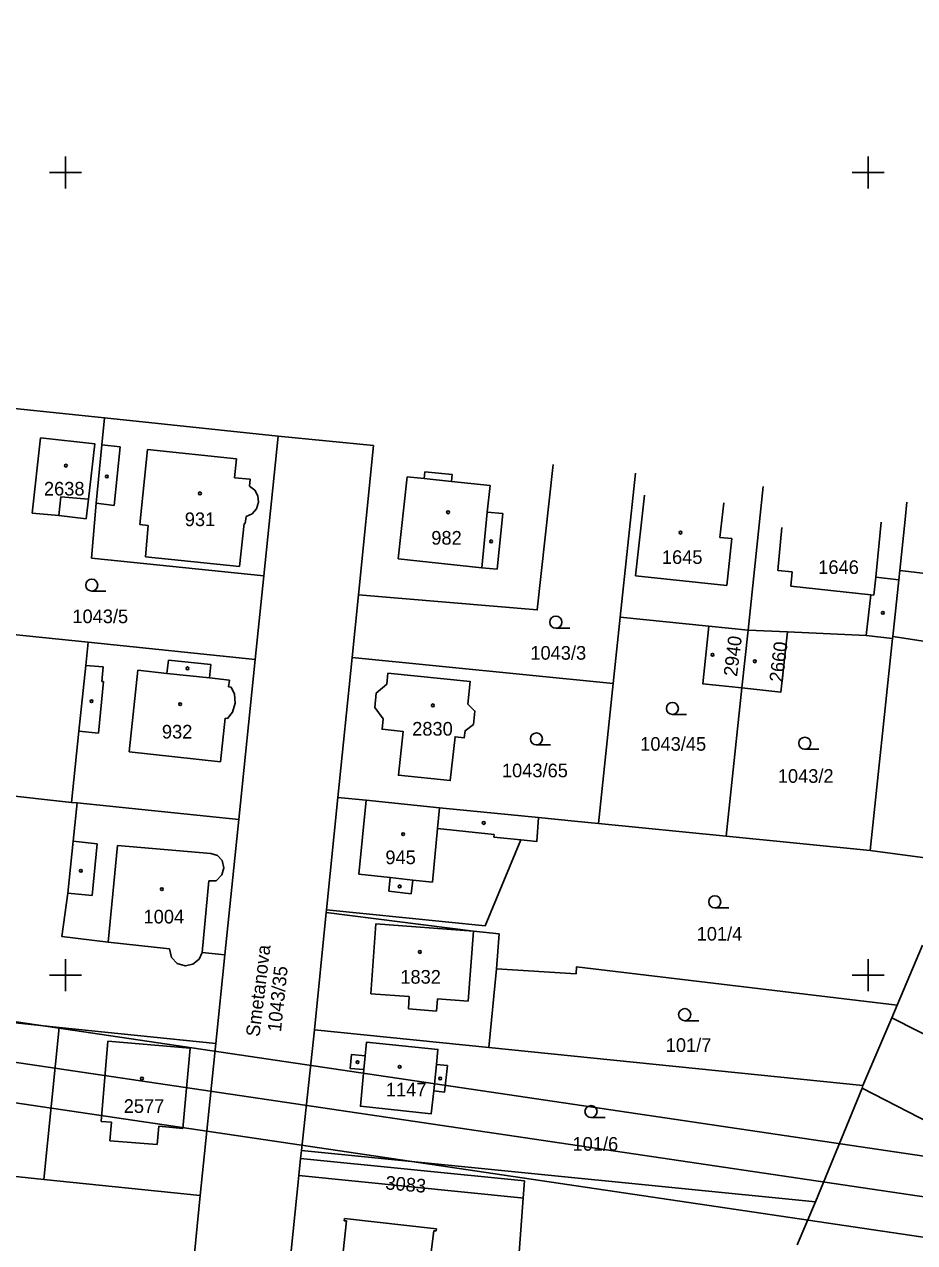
# Model space of a CAD drawing. Extents: x -779302 to -774398, y -1144902 to -1142831.
# Drawn here: x -775205.1 to -775094.2, y -1144333.3 to -1144181.6 of the extents above; entities that cross this region are included whole.
import ezdxf

# ---------------------------------------------------------------- set-up
doc = ezdxf.new("R2010")
doc.units = 0
for name, color, linetype in [('hektosit - Vrstva 5', 7, 'Continuous'), ('Hranice parcel', 7, 'Continuous'), ('Parcelní čísla', 7, 'Continuous'), ('Pop  PČ popisy', 7, 'Continuous'), ('Vnitřní kresba', 7, 'Continuous'), ('Vrstva 1', 7, 'Continuous'), ('Značky budov', 7, 'Continuous'), ('Značky kultur', 7, 'Continuous')]:
    doc.layers.add(name, color=color, linetype=linetype)

msp = doc.modelspace()

# ---------------------------------------------------------------- linework, layer by layer
at = {"layer": 'hektosit - Vrstva 5'}
for p, q in [((-775200, -1144198), (-775200, -1144202)), ((-775100, -1144198), (-775100, -1144202)), ((-775202, -1144200), (-775198, -1144200)), ((-775102, -1144200), (-775098, -1144200)), ((-775200, -1144298), (-775200, -1144302)), ((-775100, -1144298), (-775100, -1144302)), ((-775202, -1144300), (-775198, -1144300)), ((-775102, -1144300), (-775098, -1144300))]:
    msp.add_line(p, q, dxfattribs=at)
at = {"layer": 'Hranice parcel'}
for p, q in [((-775206.34, -1144229.39), (-775195.14, -1144230.58)), ((-775173.49, -1144232.87), (-775195.14, -1144230.58)), ((-775175.3, -1144250.27), (-775173.49, -1144232.87)), ((-775173.49, -1144232.87), (-775161.61, -1144234.03)), ((-775161.61, -1144234.03), (-775163.5, -1144252.63)), ((-775129, -1144237.46), (-775130.88, -1144255.41)), ((-775114.97, -1144257.02), (-775113.08, -1144239.13)), ((-775176.38, -1144260.66), (-775175.3, -1144250.27)), ((-775163.5, -1144252.63), (-775164.29, -1144260.43)), ((-775131.75, -1144263.67), (-775130.88, -1144255.41)), ((-775130.88, -1144255.41), (-775119.85, -1144256.53)), ((-775208.99, -1144257.32), (-775197.16, -1144258.53)), ((-775119.85, -1144256.53), (-775114.97, -1144257.02)), ((-775114.97, -1144257.02), (-775115.73, -1144264.21)), ((-775114.97, -1144257.02), (-775110.05, -1144257.25)), ((-775176.38, -1144260.66), (-775197.16, -1144258.53)), ((-775096.95, -1144258.04), (-775099.74, -1144284.49)), ((-775096.95, -1144258.04), (-775096.93, -1144257.82)), ((-775164.29, -1144260.43), (-775166.06, -1144277.88)), ((-775164.29, -1144260.43), (-775131.75, -1144263.67)), ((-775178.41, -1144280.62), (-775176.38, -1144260.66)), ((-775131.75, -1144263.67), (-775133.58, -1144281.12)), ((-775115.73, -1144264.21), (-775117.69, -1144282.7)), ((-775227.98, -1144275.38), (-775199.27, -1144278.47)), ((-775199.27, -1144278.47), (-775198.56, -1144278.54)), ((-775198.56, -1144278.54), (-775178.41, -1144280.62)), ((-775166.06, -1144277.88), (-775167.48, -1144291.85)), ((-775180.15, -1144297.46), (-775178.41, -1144280.62)), ((-775117.69, -1144282.7), (-775133.58, -1144281.12)), ((-775099.74, -1144284.49), (-775117.69, -1144282.7)), ((-775099.74, -1144284.49), (-775089.18, -1144285.87)), ((-775167.52, -1144292.21), (-775169, -1144306.79)), ((-775167.48, -1144291.85), (-775167.52, -1144292.21)), ((-775096.39, -1144303.74), (-775093.25, -1144296.26)), ((-775181.29, -1144308.5), (-775180.15, -1144297.46)), ((-775147.28, -1144309), (-775146.29, -1144299.21)), ((-775239.94, -1144302.5), (-775200.81, -1144306.5)), ((-775097.05, -1144305.31), (-775096.39, -1144303.74)), ((-775100.66, -1144313.73), (-775097.05, -1144305.31)), ((-775097.05, -1144305.31), (-775056.83, -1144325.83)), ((-775200.81, -1144306.5), (-775202.71, -1144325.45)), ((-775181.29, -1144308.5), (-775200.81, -1144306.5)), ((-775169, -1144306.79), (-775170.62, -1144321.86)), ((-775169, -1144306.79), (-775147.28, -1144309)), ((-775183.24, -1144327.44), (-775181.29, -1144308.5)), ((-775100.66, -1144313.73), (-775147.28, -1144309)), ((-775106.56, -1144328.24), (-775100.74, -1144314.07)), ((-775100.74, -1144314.07), (-775100.66, -1144313.73)), ((-775100.74, -1144314.07), (-775062.91, -1144333.66)), ((-775170.62, -1144321.86), (-775170.72, -1144322.85)), ((-775170.93, -1144324.96), (-775170.72, -1144322.85)), ((-775210.05, -1144324.7), (-775202.71, -1144325.45)), ((-775202.71, -1144325.45), (-775183.24, -1144327.44)), ((-775172.87, -1144344.25), (-775170.93, -1144324.96)), ((-775183.24, -1144327.44), (-775185.12, -1144347.36)), ((-775144.74, -1144351.18), (-775142.99, -1144327.77)), ((-775108.85, -1144333.58), (-775106.56, -1144328.24))]:
    msp.add_line(p, q, dxfattribs=at)
for points in [[(-775195.14, -1144230.58), (-775195.48, -1144233.94), (-775196.2, -1144241.22), (-775196.75, -1144248.04), (-775175.3, -1144250.27)], [(-775204.16, -1144242.43), (-775200.84, -1144242.75), (-775197.43, -1144243.15), (-775197.13, -1144240.7), (-775196.34, -1144233.82), (-775203.11, -1144233.08), (-775204.16, -1144242.43)], [(-775163.5, -1144252.63), (-775141.23, -1144254.49), (-775139.23, -1144236.38)], [(-775095.17, -1144241.09), (-775095.37, -1144243.24), (-775096.06, -1144249.61), (-775096.18, -1144250.74), (-775096.93, -1144257.82)], [(-775115.73, -1144264.21), (-775120.61, -1144263.7), (-775119.85, -1144256.53)], [(-775115.73, -1144264.21), (-775110.86, -1144264.73), (-775110.05, -1144257.25)], [(-775110.05, -1144257.25), (-775100.26, -1144257.7), (-775096.95, -1144258.04)], [(-775197.16, -1144258.53), (-775197.47, -1144261.44), (-775198.33, -1144269.61), (-775199.27, -1144278.47)], [(-775096.93, -1144257.82), (-775087.72, -1144259.21), (-775078.9, -1144260.93)], [(-775160.42, -1144268.06), (-775161.48, -1144266.65), (-775161.29, -1144264.87), (-775159.98, -1144263.77), (-775159.83, -1144262.39), (-775149.57, -1144263.43), (-775149.88, -1144266.24), (-775149, -1144267.11), (-775149.17, -1144268.77), (-775150.23, -1144269.55), (-775150.33, -1144270.42), (-775151.46, -1144270.3), (-775152.06, -1144275.77), (-775158.52, -1144275.09), (-775157.92, -1144269.65), (-775160.57, -1144269.36), (-775160.42, -1144268.06)], [(-775198.56, -1144278.54), (-775199.05, -1144283.3), (-775199.71, -1144289.78), (-775200.48, -1144295.17), (-775194.67, -1144295.88), (-775187.03, -1144296.72), (-775186.78, -1144297.78), (-775186.1, -1144298.53), (-775185.09, -1144298.85), (-775184.13, -1144298.65), (-775183.33, -1144297.99), (-775182.98, -1144297.17), (-775180.15, -1144297.46)], [(-775141.07, -1144280.37), (-775153.4, -1144279.14), (-775162.55, -1144278.22), (-775166.06, -1144277.88)], [(-775167.48, -1144291.85), (-775147.73, -1144293.87), (-775143.29, -1144283.14), (-775141.3, -1144283.35), (-775141.07, -1144280.37)], [(-775133.58, -1144281.12), (-775136.6, -1144280.82), (-775141.07, -1144280.37)], [(-775146.29, -1144299.21), (-775145.99, -1144294.86), (-775149.18, -1144294.5), (-775167.52, -1144292.21)], [(-775146.29, -1144299.21), (-775136.38, -1144299.82), (-775136.33, -1144298.95), (-775096.39, -1144303.74)], [(-775162.83, -1144311.77), (-775163.26, -1144316.34), (-775154.43, -1144317.26), (-775154.13, -1144314.43), (-775152.78, -1144314.57), (-775152.43, -1144311.26), (-775153.79, -1144311.12), (-775153.6, -1144309.26), (-775162.5, -1144308.34), (-775162.67, -1144310.05), (-775164.38, -1144309.89), (-775164.55, -1144311.61), (-775162.83, -1144311.77)], [(-775106.56, -1144328.24), (-775142.77, -1144324.63), (-775170.62, -1144321.86)], [(-775170.72, -1144322.85), (-775142.83, -1144325.63), (-775142.99, -1144327.77)], [(-775142.99, -1144327.77), (-775143.26, -1144327.74), (-775170.93, -1144324.96)]]:
    msp.add_lwpolyline(points, dxfattribs=at)
at = {"layer": 'Vnitřní kresba'}
for p, q in [((-775195.48, -1144233.94), (-775193.2, -1144234.17)), ((-775193.2, -1144234.17), (-775193.94, -1144241.5)), ((-775190.74, -1144243.86), (-775189.77, -1144234.52)), ((-775189.77, -1144234.52), (-775178.68, -1144235.68)), ((-775178.68, -1144235.68), (-775178.93, -1144238.05)), ((-775155.22, -1144237.28), (-775155.31, -1144238.14)), ((-775151.84, -1144237.64), (-775155.22, -1144237.28)), ((-775151.93, -1144238.49), (-775151.84, -1144237.64)), ((-775178.93, -1144238.05), (-775177, -1144238.22)), ((-775177, -1144238.22), (-775177.08, -1144239.09)), ((-775177.08, -1144239.09), (-775176.42, -1144239.58)), ((-775157.43, -1144237.92), (-775158.54, -1144248.13)), ((-775155.31, -1144238.14), (-775157.43, -1144237.92)), ((-775155.31, -1144238.14), (-775151.93, -1144238.49)), ((-775147.1, -1144239), (-775151.93, -1144238.49)), ((-775147.45, -1144242.33), (-775147.1, -1144239)), ((-775200.84, -1144242.75), (-775200.58, -1144240.4)), ((-775200.58, -1144240.4), (-775197.13, -1144240.7)), ((-775176.42, -1144239.58), (-775176.05, -1144240.3)), ((-775176.05, -1144240.3), (-775175.97, -1144241.09)), ((-775127.86, -1144240.19), (-775128.98, -1144250.27)), ((-775193.94, -1144241.5), (-775196.2, -1144241.22)), ((-775176.22, -1144241.89), (-775176.76, -1144242.51)), ((-775175.97, -1144241.09), (-775176.22, -1144241.89)), ((-775118.46, -1144245.46), (-775117.99, -1144241.14)), ((-775177.75, -1144243.72), (-775178.31, -1144249.11)), ((-775177.61, -1144243.73), (-775177.75, -1144243.72)), ((-775177.51, -1144242.87), (-775177.61, -1144243.73)), ((-775176.76, -1144242.51), (-775177.51, -1144242.87)), ((-775147.45, -1144242.33), (-775148.12, -1144249.24)), ((-775145.51, -1144242.48), (-775147.45, -1144242.33)), ((-775146.23, -1144249.44), (-775145.51, -1144242.48)), ((-775099.06, -1144250.43), (-775098.37, -1144243.56)), ((-775189.69, -1144243.97), (-775190.74, -1144243.86)), ((-775190.04, -1144247.9), (-775189.69, -1144243.97)), ((-775110.77, -1144244.25), (-775111.24, -1144249.57)), ((-775116.97, -1144245.62), (-775118.46, -1144245.46)), ((-775117.61, -1144251.47), (-775116.97, -1144245.62)), ((-775178.31, -1144249.11), (-775190.04, -1144247.9)), ((-775158.54, -1144248.13), (-775148.12, -1144249.24)), ((-775148.12, -1144249.24), (-775146.23, -1144249.44)), ((-775111.24, -1144249.57), (-775109.46, -1144249.76)), ((-775109.46, -1144249.76), (-775109.65, -1144251.53)), ((-775087.57, -1144250.58), (-775096.06, -1144249.61)), ((-775128.98, -1144250.27), (-775117.61, -1144251.47)), ((-775099.28, -1144252.65), (-775099.06, -1144250.43)), ((-775099.06, -1144250.43), (-775096.18, -1144250.74)), ((-775109.65, -1144251.53), (-775099.67, -1144252.61)), ((-775099.67, -1144252.61), (-775100.26, -1144257.7)), ((-775099.67, -1144252.61), (-775099.28, -1144252.65)), ((-775197.47, -1144261.44), (-775195.31, -1144261.61)), ((-775195.31, -1144261.61), (-775195.48, -1144263.4)), ((-775187.37, -1144262.41), (-775187.19, -1144260.74)), ((-775187.19, -1144260.74), (-775181.88, -1144261.31)), ((-775181.88, -1144261.31), (-775182.06, -1144262.98)), ((-775195.28, -1144263.42), (-775195.91, -1144269.85)), ((-775195.48, -1144263.4), (-775195.28, -1144263.42)), ((-775192.07, -1144272.16), (-775191.01, -1144262.02)), ((-775191.01, -1144262.02), (-775187.37, -1144262.41)), ((-775187.37, -1144262.41), (-775182.06, -1144262.98)), ((-775182.06, -1144262.98), (-775179.58, -1144263.25)), ((-775179.58, -1144263.25), (-775179.68, -1144264.07)), ((-775179.68, -1144264.07), (-775179.38, -1144264.11)), ((-775179.38, -1144264.11), (-775178.95, -1144265)), ((-775178.95, -1144265), (-775178.86, -1144266.12)), ((-775178.86, -1144266.12), (-775179.2, -1144267.22)), ((-775180.11, -1144267.98), (-775180.71, -1144273.43)), ((-775179.81, -1144268.01), (-775180.11, -1144267.98)), ((-775179.2, -1144267.22), (-775179.81, -1144268.01)), ((-775195.91, -1144269.85), (-775198.33, -1144269.61)), ((-775180.71, -1144273.43), (-775192.07, -1144272.16)), ((-775162.55, -1144278.22), (-775163.46, -1144287.42)), ((-775153.64, -1144281.75), (-775153.4, -1144279.14)), ((-775154.27, -1144288.43), (-775153.64, -1144281.75)), ((-775146.6, -1144282.49), (-775153.64, -1144281.75)), ((-775146.6, -1144282.49), (-775146.63, -1144282.79)), ((-775146.63, -1144282.79), (-775143.29, -1144283.14)), ((-775199.05, -1144283.3), (-775196.04, -1144283.64)), ((-775196.04, -1144283.64), (-775196.7, -1144290.09)), ((-775194.67, -1144295.88), (-775193.51, -1144283.85)), ((-775193.51, -1144283.85), (-775181.9, -1144284.84)), ((-775181.9, -1144284.84), (-775181.06, -1144285.1)), ((-775181.06, -1144285.1), (-775180.48, -1144285.72)), ((-775180.48, -1144285.72), (-775180.26, -1144286.63)), ((-775180.54, -1144287.49), (-775181.23, -1144288.26)), ((-775180.26, -1144286.63), (-775180.54, -1144287.49)), ((-775163.46, -1144287.42), (-775159.54, -1144287.85)), ((-775182.14, -1144288.26), (-775182.98, -1144297.17)), ((-775181.23, -1144288.26), (-775182.14, -1144288.26)), ((-775159.54, -1144287.85), (-775159.73, -1144289.55)), ((-775159.54, -1144287.85), (-775156.75, -1144288.16)), ((-775156.93, -1144289.86), (-775156.75, -1144288.16)), ((-775156.75, -1144288.16), (-775154.27, -1144288.43)), ((-775196.7, -1144290.09), (-775199.71, -1144289.78)), ((-775159.73, -1144289.55), (-775156.93, -1144289.86)), ((-775161.33, -1144293.6), (-775161.98, -1144302.32)), ((-775149.18, -1144294.5), (-775161.33, -1144293.6)), ((-775149.82, -1144303.23), (-775149.18, -1144294.5)), ((-775161.98, -1144302.32), (-775157.17, -1144302.67)), ((-775157.17, -1144302.67), (-775157.28, -1144304.21)), ((-775153.78, -1144304.49), (-775153.67, -1144302.95)), ((-775153.67, -1144302.95), (-775149.82, -1144303.23)), ((-775157.28, -1144304.21), (-775153.78, -1144304.49)), ((-775195.58, -1144318.22), (-775194.73, -1144308.23)), ((-775194.73, -1144308.23), (-775184.49, -1144309.11)), ((-775184.49, -1144309.11), (-775185.39, -1144319.09)), ((-775162.67, -1144310.05), (-775162.83, -1144311.77)), ((-775154.13, -1144314.43), (-775153.79, -1144311.12)), ((-775194.28, -1144318.33), (-775195.58, -1144318.22)), ((-775194.48, -1144320.63), (-775194.28, -1144318.33)), ((-775188.39, -1144318.83), (-775188.58, -1144321.08)), ((-775185.39, -1144319.09), (-775188.39, -1144318.83)), ((-775188.58, -1144321.08), (-775194.48, -1144320.63)), ((-775164.99, -1144330.62), (-775166.77, -1144346.53)), ((-775165.29, -1144330.59), (-775165.26, -1144330.32)), ((-775164.99, -1144330.62), (-775165.29, -1144330.59)), ((-775165.26, -1144330.32), (-775153.8, -1144331.6)), ((-775153.8, -1144331.6), (-775153.83, -1144331.87)), ((-775154.13, -1144331.83), (-775156.33, -1144349.8)), ((-775153.83, -1144331.87), (-775154.13, -1144331.83))]:
    msp.add_line(p, q, dxfattribs=at)
at = {"layer": 'Vrstva 1'}
for points in [[(-774799.29, -1144366.04), (-776045.7, -1144181.56), (-776089.18, -1144475.34), (-774842.77, -1144659.83)], [(-774846.98, -1144654.15), (-776083.5, -1144471.13), (-776041.48, -1144187.23), (-774804.97, -1144370.25)], [(-774810.64, -1144374.46), (-775834.48, -1144222.92), (-775875.04, -1144496.94), (-774851.19, -1144648.48)], [(-774851.19, -1144648.48), (-775875.04, -1144496.94), (-775834.48, -1144222.92), (-774810.64, -1144374.46)]]:
    msp.add_lwpolyline(points, close=True, dxfattribs=at)
at = {"layer": 'Značky budov'}
for centre in [(-775199.95, -1144236.53), (-775194.85, -1144237.88), (-775183.25, -1144239.98), (-775152.34, -1144242.34), (-775123.37, -1144244.87), (-775146.98, -1144245.96), (-775098.17, -1144254.87), (-775119.39, -1144260.09), (-775184.81, -1144261.78), (-775114.12, -1144260.9), (-775196.76, -1144265.87), (-775185.72, -1144266.25), (-775154.23, -1144266.39), (-775147.9, -1144281.04), (-775157.94, -1144282.43), (-775198.09, -1144287), (-775188, -1144289.28), (-775158.37, -1144288.94), (-775155.85, -1144297.11), (-775163.62, -1144310.83), (-775158.37, -1144311.41), (-775190.48, -1144312.89), (-775153.32, -1144312.87)]:
    msp.add_circle(centre, 0.175, dxfattribs=at)
at = {"layer": 'Značky kultur'}
for p, q in [((-775196.74, -1144252.16), (-775194.99, -1144252.16)), ((-775138.91, -1144256.77), (-775137.16, -1144256.77)), ((-775124.39, -1144267.52), (-775122.64, -1144267.52)), ((-775141.34, -1144271.32), (-775139.59, -1144271.32)), ((-775107.9, -1144271.86), (-775106.15, -1144271.86)), ((-775119.11, -1144291.61), (-775117.36, -1144291.61)), ((-775122.86, -1144305.67), (-775121.11, -1144305.67)), ((-775134.53, -1144317.74), (-775132.78, -1144317.74))]:
    msp.add_line(p, q, dxfattribs=at)
for centre in [(-775196.74, -1144251.41), (-775138.91, -1144256.02), (-775124.39, -1144266.77), (-775141.34, -1144270.57), (-775107.9, -1144271.11), (-775119.11, -1144290.86), (-775122.86, -1144304.92), (-775134.53, -1144316.99)]:
    msp.add_circle(centre, 0.75, dxfattribs=at)

# ---------------------------------------------------------------- texts
at = {"layer": 'Parcelní čísla'}
for s, p in [('2638', (-775202.69, -1144240.25)), ('931', (-775185.14, -1144244.06)), ('982', (-775154.43, -1144246.37)), ('1645', (-775125.7, -1144248.77)), ('1646', (-775106.22, -1144250.02)), ('1043/5', (-775199.15, -1144256.15)), ('1043/3', (-775142.09, -1144260.7)), ('932', (-775187.99, -1144270.52)), ('2830', (-775156.81, -1144270.16)), ('1043/45', (-775128.4, -1144272.04)), ('1043/65', (-775145.63, -1144275.35)), ('1043/2', (-775111.26, -1144276.04)), ('945', (-775160.15, -1144286.17)), ('1004', (-775190.28, -1144293.56)), ('101/4', (-775121.37, -1144295.7)), ('1832', (-775158.29, -1144301.06)), ('101/7', (-775125.22, -1144309.56)), ('1147', (-775160.09, -1144315.11)), ('2577', (-775192.75, -1144317.16)), ('101/6', (-775136.83, -1144321.87))]:
    msp.add_text(s, height=1.7, dxfattribs=at).set_placement(p)
for s, rotation, p in [('2940', 83, (-775116.34, -1144262.86)), ('2660', 83, (-775110.64, -1144263.58)), ('1043/35', 84, (-775173.16, -1144307.13)), ('3083', 355, (-775160.2, -1144326.68))]:
    msp.add_text(s, height=1.7, rotation=rotation, dxfattribs=at).set_placement(p)
at = {"layer": 'Pop  PČ popisy'}
msp.add_text('Smetanova', height=1.7, rotation=83, dxfattribs=at).set_placement((-775175.85, -1144307.74))

doc.saveas('drawing.dxf')
